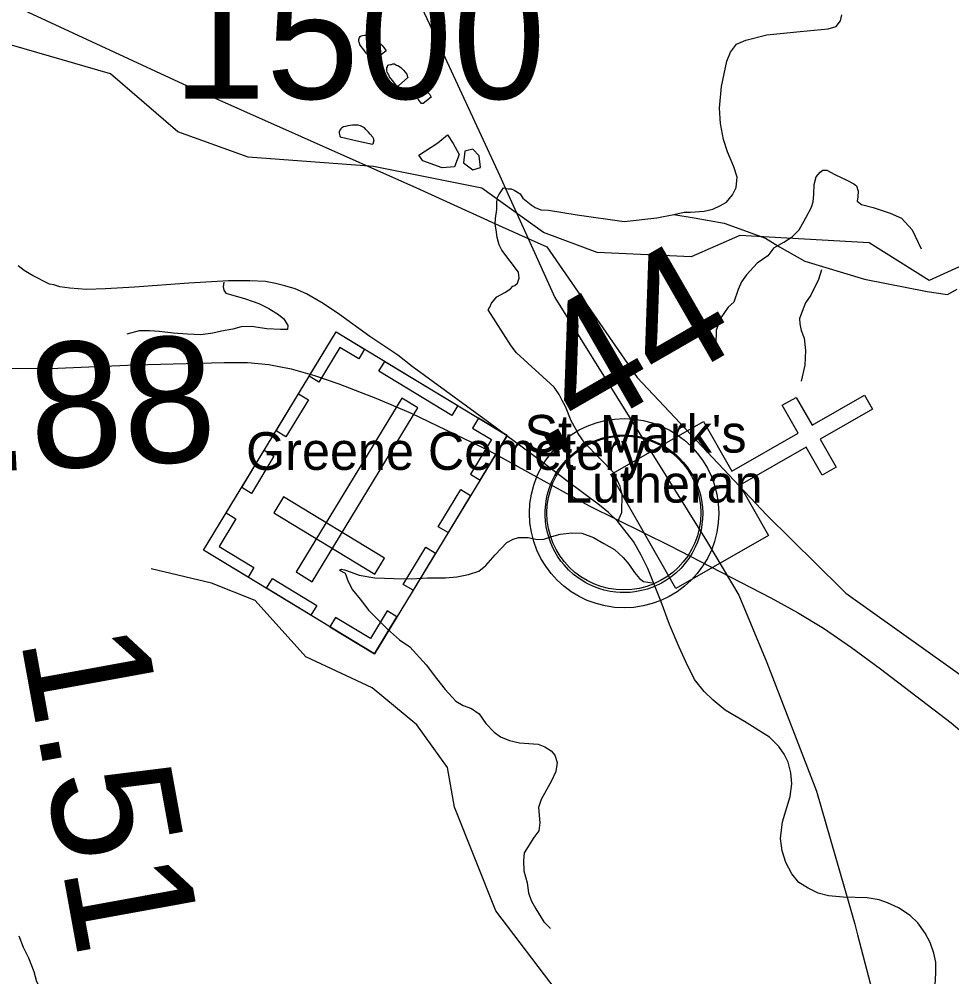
# Model space of a CAD drawing. Extents: x 1159738 to 1321356, y 736314 to 882035.
# Drawn here: x 1216035 to 1219753, y 865638 to 869455 of the extents above; entities that cross this region are included whole.
import ezdxf

# ---------------------------------------------------------------- set-up
doc = ezdxf.new("R2010")
doc.units = 0
for name, color, linetype in [('Exist Civil Demographics Community CELL', 7, 'Continuous'), ('Exist Cultural Cemetery CELL', 7, 'Continuous'), ('Exist Cultural Cemetery Label', 7, 'Continuous'), ('Exist Cultural Church CELL', 7, 'Continuous'), ('Exist Cultural Church Label', 7, 'Continuous'), ('Exist Hydrographic Creek Single Shore', 7, 'Continuous'), ('Exist Hydrographic Misc Water Feature', 7, 'Continuous'), ('Exist Road Non-System Type 51', 7, 'Continuous'), ('Exist Road Primary US Attributed', 7, 'Continuous'), ('Exist Road Primary US Mileage Hundredths English Label', 7, 'Continuous'), ('Exist Road Secondary Mileage Hundredths English Label', 7, 'Continuous'), ('Exist Road Secondary Type 20 Attributed', 7, 'Continuous'), ('Exist Road Secondary Type 41 Attributed', 7, 'Continuous'), ('Exist Road Secondary Type 51 Attributed', 7, 'Continuous'), ('Exist Road Secondary Type 51 Number Label', 7, 'Continuous'), ('Exist Utilities Electrical Transmission Line', 7, 'Continuous'), ('Exist Utilities Telephone Line', 7, 'Continuous')]:
    doc.layers.add(name, color=color, linetype=linetype)

msp = doc.modelspace()

# ---------------------------------------------------------------- linework, layer by layer
at = {"layer": 'Exist Civil Demographics Community CELL'}
msp.add_lwpolyline([(1218136.4, 867535.7), (1218140.4, 867558), (1218147.5, 867584.3), (1218159.2, 867613.1), (1218170.9, 867636.1), (1218184.2, 867659), (1218199.3, 867679.5), (1218215.1, 867697), (1218233.5, 867715.4), (1218255.6, 867733.7), (1218277.3, 867748.4), (1218296.8, 867759.8), (1218317.1, 867769.6), (1218338.9, 867778.8), (1218361.4, 867786.1), (1218378.7, 867790.7), (1218398.2, 867793.6), (1218414.6, 867796.6), (1218440.1, 867797.6), (1218457.8, 867797.2), (1218480.5, 867796.1), (1218500.1, 867793.2), (1218519.7, 867789.3), (1218539.8, 867783.6), (1218560.4, 867775.9), (1218587, 867764.2), (1218612.1, 867750.2), (1218632.3, 867736), (1218653, 867720), (1218666.3, 867707.4), (1218682.7, 867689.9), (1218698.2, 867671.1), (1218710.5, 867652.8), (1218723, 867632.7), (1218732.8, 867612.1), (1218741, 867592), (1218747.2, 867572), (1218752.3, 867553.6), (1218756.7, 867529.4), (1218759.2, 867510.6), (1218760.3, 867486.6), (1218759.5, 867463.5), (1218757.2, 867440.7), (1218753.5, 867418.8), (1218746.9, 867394.2), (1218739.4, 867370.8), (1218730.2, 867350.5), (1218717.6, 867326.5), (1218704.4, 867305.2), (1218690.7, 867286.5), (1218673.8, 867267.5), (1218652.6, 867247.6), (1218632.5, 867231.2), (1218612.5, 867217.4), (1218595.2, 867207.4), (1218567.9, 867194.4), (1218539.4, 867183.6), (1218515.6, 867177.7), (1218489.2, 867172.5), (1218471.4, 867170.6), (1218453.5, 867169.6), (1218431.1, 867169.6), (1218414, 867171.3), (1218391.5, 867174.2), (1218367.8, 867179.4), (1218349.4, 867184.6), (1218328.8, 867192.1), (1218310.4, 867200.1), (1218294.7, 867209), (1218267.5, 867225.3), (1218245.2, 867242.4), (1218225.5, 867260.4), (1218207.7, 867279.8), (1218195, 867295.6), (1218183.1, 867312.3), (1218166.7, 867340.7), (1218159.8, 867354.9), (1218152.9, 867371), (1218142.6, 867403.8), (1218136.4, 867431.9), (1218133.7, 867452.6), (1218132.4, 867477.9), (1218132.1, 867496.6), (1218134.3, 867522.5)], close=True, dxfattribs=at)
for centre, radius in [((1218446.9, 867486), 377.3), ((1218445.8, 867487.1), 306.8)]:
    msp.add_circle(centre, radius, dxfattribs=at)
at = {"layer": 'Exist Cultural Cemetery CELL'}
for points in [[(1217451.3, 866925.3), (1216770.6, 867338.6), (1217299.2, 868209.2), (1217979.9, 867795.9)], [(1217412.5, 868140.4), (1217388.7, 868101.2), (1217313.4, 868146.8), (1217229.5, 868008.7), (1217191.5, 868031.8), (1217299.2, 868209.2)], [(1217759.6, 867875.9), (1217469.5, 868052.1), (1217493.2, 868091.1), (1217783.3, 867914.9)], [(1217188.1, 867938.5), (1217098.2, 867790.4), (1217059.2, 867814.1), (1217149.1, 867962.2)], [(1217139.4, 867251.8), (1217203.2, 867213.1), (1217624.2, 867906.4), (1217560.4, 867945.2)], [(1217866.7, 867864.4), (1217842.9, 867825.1), (1217918.1, 867779.5), (1217834.2, 867641.3), (1217872.3, 867618.2), (1217980, 867795.6)], [(1217051.1, 867713.2), (1216961.2, 867565.1), (1216922.3, 867588.7), (1217012.2, 867736.8)], [(1217834.8, 867556.7), (1217744.9, 867408.6), (1217706, 867432.2), (1217795.9, 867580.3)], [(1217453, 867242.7), (1217491.8, 867306.6), (1217089.2, 867551), (1217050.5, 867487.2)], [(1216860.4, 867487), (1216899.2, 867463.5), (1216832.3, 867353.4), (1216971, 867269.2), (1216947.9, 867231.2), (1216770.5, 867338.9)], [(1217695.2, 867326.9), (1217605.3, 867178.8), (1217566.4, 867202.5), (1217656.3, 867350.5)], [(1217198.1, 867079.1), (1217020.9, 867186.7), (1217044.5, 867225.7), (1217221.7, 867118.1)], [(1217541.2, 867073.4), (1217502.4, 867097), (1217435.6, 866986.9), (1217296.9, 867071.1), (1217273.8, 867033.1), (1217451.3, 866925.3)]]:
    msp.add_lwpolyline(points, close=True, dxfattribs=at)
at = {"layer": 'Exist Cultural Church CELL'}
msp.add_lwpolyline([(1218763.1, 867851.3), (1218876.4, 867653.8), (1219140.9, 867804.9), (1219077.4, 867916.1), (1219132.8, 867947.8), (1219196.3, 867836.7), (1219405.2, 867956), (1219437, 867900.4), (1219228.2, 867781), (1219291.7, 867669.9), (1219236.2, 867638.2), (1219172.7, 867749.3), (1218908.2, 867598.2), (1219022.3, 867397.7), (1218652.5, 867186.5), (1218393.3, 867640.1)], close=True, dxfattribs=at)
at = {"layer": 'Exist Hydrographic Creek Single Shore'}
msp.add_lwpolyline([(1219823.2, 868486.2), (1219662.1, 868414), (1219424.1, 868563.2), (1218908.1, 868593.1), (1218714.1, 868508.5), (1218339.1, 868525.8), (1218125.1, 868605.5), (1217879.1, 868781.2), (1217448, 868868.6), (1216948.1, 868904.8), (1216668.1, 869005.7), (1216399.1, 869237.5), (1215861, 869392.7), (1215641, 869600.7), (1215396.1, 869773), (1215227, 869986.5)], dxfattribs=at)
at = {"layer": 'Exist Hydrographic Misc Water Feature'}
for p, q in [((1217498.8, 869329.5), (1217449.7, 869290.8)), ((1217678, 869144.5), (1217645.2, 869119.4))]:
    msp.add_line(p, q, dxfattribs=at)
for points in [[(1217449.7, 869290.8), (1217445.7, 869290.9), (1217434.1, 869305.3), (1217418.4, 869319.6), (1217405, 869338.1), (1217399.2, 869346.3), (1217393.3, 869354.4), (1217391.6, 869360.4), (1217389.7, 869366.5), (1217389.9, 869374.5), (1217390.1, 869378.5), (1217392.2, 869382.4), (1217394.2, 869386.4), (1217398.3, 869388.3), (1217404.4, 869390.1), (1217412.5, 869391.9), (1217418.4, 869391.7), (1217424.4, 869389.6), (1217434.3, 869387.3), (1217440.3, 869385.2), (1217448, 869378.9), (1217454, 869374.8), (1217469.7, 869362.3), (1217481.4, 869352), (1217489.1, 869341.8), (1217498.8, 869329.5)], [(1217540.9, 869188.3), (1217533.3, 869198.5), (1217523.6, 869210.8), (1217511.9, 869225.1), (1217508.2, 869233.2), (1217502.5, 869243.4), (1217500.5, 869249.4), (1217500.8, 869255.5), (1217500.9, 869261.4), (1217503.1, 869265.4), (1217505.3, 869271.4), (1217509.4, 869273.2), (1217515.3, 869275), (1217519.3, 869274.9), (1217525.3, 869276.8), (1217531.3, 869276.6), (1217539.3, 869272.4), (1217545.2, 869270.2), (1217551.1, 869266), (1217556.9, 869261.9), (1217566.7, 869251.7), (1217580.3, 869235.3), (1217582, 869229.2), (1217584, 869223.2)], [(1217584, 869223.2), (1217547.1, 869190.1), (1217540.9, 869188.3)], [(1217645.2, 869119.4), (1217639.3, 869119.5), (1217633.3, 869125.8), (1217625.6, 869135.9), (1217620, 869146.2), (1217618.1, 869150.2), (1217616.2, 869156.2), (1217614.3, 869162.3), (1217614.4, 869168.3), (1217616.7, 869174.3), (1217618.9, 869178.2), (1217622.9, 869182.1), (1217629, 869183.9), (1217633, 869183.8), (1217637, 869183.7), (1217642.8, 869181.5), (1217648.8, 869177.3), (1217654.7, 869175.2), (1217658.4, 869167.1), (1217672.2, 869154.7), (1217678, 869144.5)], [(1217443.9, 868956.9), (1217448.1, 868960.8), (1217448.2, 868964.8), (1217450.4, 868968.7), (1217448.5, 868972.8), (1217448.5, 868976.8), (1217444.8, 868984.9), (1217435.1, 868997.1), (1217427.3, 869005.4), (1217417.6, 869015.7), (1217411.8, 869021.8), (1217403.9, 869026), (1217396, 869030.4), (1217386, 869032.6), (1217374, 869032.9), (1217364, 869033.1), (1217345.8, 869029.6), (1217335.9, 869027.9), (1217327.8, 869026.1), (1217321.7, 869022.4), (1217317.6, 869018.4), (1217313.3, 869012.5), (1217311.3, 869006.6), (1217311.1, 869000.5), (1217312.9, 868990.5), (1217314.8, 868986.5)], [(1217314.8, 868986.5), (1217382.3, 868970.6), (1217443.9, 868956.9)], [(1217628.9, 868913.6), (1217703.8, 868962.7), (1217742.5, 868993.7), (1217765.7, 868960.1), (1217788.9, 868916.2), (1217770.8, 868867.1), (1217721.8, 868862), (1217644.4, 868890.4), (1217628.9, 868913.6)], [(1217812.1, 868929.1), (1217807, 868882.6), (1217843.1, 868854.2), (1217874.1, 868864.6), (1217868.9, 868911), (1217843.1, 868936.9), (1217812.1, 868929.1)], [(1215967.1, 868064.6), (1216159.1, 868063.4), (1216498.1, 868077.6), (1216853.1, 868086.9), (1216945.1, 868086.3), (1217031.1, 868079.4), (1217119.1, 868062), (1217213.1, 868034.5), (1217309.1, 868001.3), (1217464.1, 867942), (1217598.1, 867885.2), (1217908.1, 867735.5), (1218307.1, 867515.4), (1218630.2, 867356), (1219031.1, 867148.3), (1219138.2, 867090.5), (1219241.1, 867027.5), (1219353.2, 866950.7), (1219469.1, 866866.2), (1219750.2, 866650.5), (1219810.1, 866600.4)], [(1218340.2, 863322.7), (1218584.2, 864007.3), (1218554.2, 864132.5), (1218216.6, 864638.7), (1218219.1, 865019), (1218257.2, 865159.4), (1218326.2, 865272.9), (1218273.2, 865457.8), (1217935.1, 865901.2), (1217771.1, 866314.8), (1217742.1, 866472.9), (1217621.1, 866642.8), (1217442.1, 866790.7), (1217178.1, 866914.3), (1216976.1, 867138.2), (1216802.1, 867207.3), (1216562.1, 867264.7)]]:
    msp.add_lwpolyline(points, dxfattribs=at)
at = {"layer": 'Exist Road Non-System Type 51'}
for points in [[(1219044.2, 868544.4), (1219083.8, 868566.8), (1219116.5, 868587.4), (1219144, 868615), (1219171.5, 868663.2), (1219193.9, 868706.3), (1219200.8, 868727), (1219202.5, 868756.2), (1219204.3, 868795.9), (1219212.9, 868826.9), (1219228.4, 868845.8), (1219238.7, 868852.7), (1219254.2, 868852.7), (1219286.9, 868835.5), (1219335.1, 868813.1), (1219362.6, 868799.3), (1219372.9, 868790.7), (1219379.8, 868770), (1219378.1, 868747.6), (1219376.4, 868730.4), (1219393.6, 868716.6), (1219440.1, 868704.6), (1219507.2, 868682.2), (1219552, 868661.5), (1219595, 868615), (1219631.1, 868539.2)], [(1219044.2, 868544.4), (1219020.3, 868512.2), (1218977.3, 868482.9), (1218934.2, 868436.4), (1218915.3, 868408.9), (1218901.5, 868377.9), (1218884.3, 868327.9), (1218861.9, 868307.2), (1218832.7, 868264.2), (1218813.7, 868215.9), (1218812, 868159.1)], [(1219233.8, 868455.6), (1219221.7, 868417.7), (1219190.7, 868355.7), (1219170.1, 868324.7), (1219156.3, 868290.3), (1219146, 868262.7), (1219147.7, 868240.3), (1219152.9, 868214.5), (1219164.9, 868183.5), (1219170.1, 868135.2), (1219166.6, 868076.7), (1219152.9, 868012.9)], [(1216851, 868407.1), (1216847.9, 868388.5), (1216851, 868374.5), (1216858.7, 868363.7), (1216877.3, 868357.5), (1216937.8, 868340.4), (1216990.5, 868321.8), (1217030.8, 868301.6), (1217069.5, 868278.4), (1217089.7, 868261.3), (1217106.7, 868234.9), (1217105.2, 868217.9), (1217077.3, 868217.9), (1217023, 868221), (1216961, 868230.3), (1216920.7, 868228.7), (1216886.6, 868219.4), (1216841.7, 868211.7), (1216807.6, 868203.9), (1216759.5, 868197.7), (1216706.8, 868199.2), (1216649.5, 868203.9), (1216595.2, 868210.1), (1216554.9, 868213.2), (1216513.1, 868213.2), (1216465, 868199.2)], [(1217311.8, 867258.5), (1217320.5, 867263.7), (1217332.6, 867260.2), (1217358.4, 867251.6), (1217391.1, 867239.6), (1217453.1, 867229.2), (1217530.6, 867225.8), (1217599.4, 867224.1), (1217663.1, 867229.2), (1217735.4, 867229.2), (1217780.1, 867232.7), (1217826.6, 867241.3), (1217867.9, 867255.1), (1217895.5, 867277.5), (1217933.3, 867320.5), (1217979.8, 867368.8), (1218003.9, 867382.5), (1218026.3, 867389.4), (1218064.2, 867389.4), (1218095.2, 867382.5), (1218122.7, 867380.8), (1218158.8, 867392.9), (1218191.6, 867403.2), (1218238, 867408.4), (1218277.6, 867406.7), (1218324.1, 867389.4), (1218365.4, 867365.3), (1218408.4, 867341.2), (1218442.9, 867310.2), (1218465.2, 867282.6), (1218487.6, 867249.9), (1218508.3, 867225.8), (1218523.8, 867213.7), (1218558.2, 867208.6)], [(1217311.8, 867258.5), (1217334.2, 867246.5), (1217346.3, 867213.7), (1217363.5, 867181), (1217394.5, 867143.1), (1217428.9, 867098.3), (1217502.9, 867024.2), (1217551.1, 866981.2), (1217592.4, 866953.6), (1217657.8, 866881.3), (1217699.1, 866827.9), (1217733.6, 866783.1), (1217761.1, 866753.1), (1217776.6, 866737.6), (1217805.8, 866720.3), (1217838.5, 866708.3), (1217869.5, 866685.9), (1217895.4, 866648), (1217928.1, 866613.5), (1217953.9, 866594.6), (1217990, 866580.8), (1218029.6, 866570.5), (1218103.6, 866565.3), (1218131.2, 866555), (1218155.3, 866539.5), (1218170.8, 866522.2), (1218179.4, 866492.9), (1218174.2, 866456.8), (1218157, 866418.9), (1218115.7, 866344.8), (1218105.4, 866313.8), (1218110.5, 866251.8), (1218107.1, 866220.8), (1218086.4, 866193.2), (1218048.6, 866132.9), (1218045.1, 866102.5), (1218046.9, 866061.2), (1218060.6, 866012.9), (1218065.8, 865973.3), (1218076.1, 865942.3), (1218095.1, 865909.6), (1218126.1, 865857.9), (1218153.6, 865830.3)]]:
    msp.add_lwpolyline(points, dxfattribs=at)
at = {"layer": 'Exist Road Primary US Attributed'}
for points in [[(1218421.8, 867452.5), (1218385.1, 867489.2), (1218348.4, 867517.9), (1218218.4, 867614.5), (1218122.2, 867688.6), (1217902.4, 867852.2), (1217602.3, 868070.8), (1217544.6, 868115.7), (1217432.7, 868190.4), (1217312.6, 868277.7), (1217246.8, 868322), (1217180.6, 868361.1), (1217135.5, 868381), (1217093.7, 868392.4), (1217057.7, 868402.2), (1217016.6, 868409.5), (1216954.6, 868411.7), (1216869.1, 868412.1), (1216711.6, 868402.6), (1216494.9, 868386.6), (1216378.8, 868380.8), (1216303.2, 868377.8), (1216237.9, 868383), (1216197.9, 868389), (1216173.9, 868396.2), (1216156.4, 868399.4), (1216087.8, 868432.9), (1216055.1, 868452.8), (1216031.2, 868472)], [(1219686.9, 865606.7), (1219689.3, 865653), (1219689.7, 865696.5), (1219681.7, 865733.2), (1219666.5, 865775.4), (1219646.6, 865812.1), (1219617.9, 865853.6), (1219586.8, 865883.1), (1219540.5, 865913.4), (1219497, 865933.8), (1219463.5, 865945.7), (1219415.7, 865952.9), (1219319.9, 865956), (1219261.7, 865961.7), (1219220.2, 865972.1), (1219180.3, 865992), (1219143.7, 866014.3), (1219114.9, 866049.4), (1219091.4, 866094.5), (1219076.3, 866140), (1219069.9, 866189.4), (1219078.6, 866256.4), (1219108.6, 866356.5), (1219115.7, 866407.6), (1219111, 866451.5), (1219100.6, 866493.7), (1219085.4, 866526.4), (1219063.1, 866556.8), (1219026.4, 866593.4), (1218926.3, 866655.3), (1218849.7, 866700.7), (1218801.1, 866740.6), (1218766, 866775.7), (1218727.7, 866823.6), (1218694.2, 866890.6), (1218666.6, 866951.6), (1218627.6, 867042.5), (1218594.1, 867132.7), (1218541, 867266.3), (1218514.7, 867318.9), (1218483.6, 867373.2), (1218421.8, 867452.5)]]:
    msp.add_lwpolyline(points, dxfattribs=at)
at = {"layer": 'Exist Road Secondary Type 20 Attributed'}
msp.add_lwpolyline([(1216034.4, 865801.4), (1216051.1, 865755.9), (1216071.9, 865714), (1216094.4, 865660.1), (1216104.8, 865619.7), (1216124, 865581.6), (1216137.6, 865521.5), (1216135.3, 865496), (1216139.5, 865465.7), (1216138.2, 865426.3), (1216135.3, 865385.4), (1216123.7, 865368.8), (1216121.5, 865343.2), (1216118.3, 865332.7), (1216097.1, 865303.5), (1216072.1, 865274.6), (1216055.1, 865251.1), (1216044.6, 865238.1), (1216037.9, 865224.4), (1216031.3, 865204)], dxfattribs=at)
at = {"layer": 'Exist Road Secondary Type 41 Attributed'}
msp.add_lwpolyline([(1218644.7, 868676.9), (1218725.8, 868663.5), (1218846, 868642.7), (1219010.2, 868582.5), (1219065.7, 868547.8), (1219166.9, 868490.2), (1219405.1, 868418.5), (1219654.8, 868369.9), (1219735.7, 868358.3), (1219775, 868379.2)], dxfattribs=at)
at = {"layer": 'Exist Road Secondary Type 51 Attributed'}
for points in [[(1218644.7, 868676.9), (1218685.6, 868686.2), (1218711.5, 868686.2), (1218765.4, 868689.9), (1218800.6, 868697.4), (1218830.3, 868712.2), (1218854.5, 868725.2), (1218878.6, 868755), (1218893.4, 868784.7), (1218897.2, 868825.5), (1218884.2, 868866.4), (1218858.2, 868925.9), (1218843.3, 868976), (1218830.3, 869039.2), (1218826.6, 869100.5), (1218835.3, 869186.2), (1218855.8, 869288.4), (1218870.6, 869323.7), (1218894.7, 869355.3), (1218931.9, 869372), (1219015.4, 869392.4), (1219149, 869405.4), (1219260.4, 869416.6), (1219291.9, 869425.8), (1219308.7, 869448.1), (1219314.2, 869472.3)], [(1218421.8, 867452.5), (1218437.7, 867489.2), (1218439.3, 867561), (1218431.3, 867592.1), (1218407.4, 867645.6), (1218290.5, 867765.2), (1218275.3, 867785.9), (1218264.1, 867804.3), (1218252.3, 867823.8), (1218236.3, 867854.2), (1218213.2, 867911.6), (1218199.6, 867935.5), (1218188.4, 867959.5), (1218168.3, 867989.1), (1218017.8, 868125.4), (1217996.9, 868153.5), (1217905, 868297.3), (1217911.4, 868307.7), (1217918.4, 868323.9), (1217939.2, 868348.5), (1217970.6, 868366.3), (1217994.3, 868380), (1218002.9, 868390.4), (1218011, 868393.7), (1218022.3, 868403.2), (1218028.7, 868422.7), (1218025.8, 868447.4), (1217959.9, 868535.1), (1217949.3, 868555.9), (1217941.2, 868585.3), (1217936.3, 868615.8), (1217933.2, 868638.5), (1217934.7, 868661.1), (1217939.5, 868696.3), (1217939, 868720.9), (1217941.2, 868742.1), (1217947.3, 868755.2), (1217966.1, 868782.5), (1217973.2, 868781.6), (1217984.2, 868778.7), (1217997.1, 868778.7), (1218008, 868773.5), (1218032.8, 868759), (1218042.6, 868742.2), (1218076.7, 868715.4), (1218091.7, 868704.4), (1218115, 868695.8), (1218145.7, 868693.4), (1218260.1, 868675.6), (1218446.8, 868648.8), (1218577.3, 868663.2), (1218644.7, 868676.9)]]:
    msp.add_lwpolyline(points, dxfattribs=at)
at = {"layer": 'Exist Utilities Electrical Transmission Line'}
msp.add_line((1217984.9, 868756.5), (1218064.1, 868581.3), dxfattribs=at)
for points in [[(1217074.7, 870746.2), (1217145.3, 870458.5), (1217259.1, 870232.4), (1217473.6, 869857.7), (1217681.4, 869412), (1217951.2, 868831.3), (1217984.9, 868756.5)], [(1218064.1, 868581.3), (1218170.7, 868346.1), (1218466.5, 867869.9), (1218775.6, 867375.5), (1218904.3, 867159.8)], [(1218904.3, 867159.8), (1219015.7, 866890.8), (1219213.3, 866378.6), (1219345.3, 865922)], [(1219345.3, 865922), (1219366.8, 865848), (1219377.6, 865806.1)], [(1219377.6, 865806.1), (1219471.2, 865445.3), (1219476.3, 865425.7)]]:
    msp.add_lwpolyline(points, dxfattribs=at)
at = {"layer": 'Exist Utilities Telephone Line'}
for p, q in [((1217648.5, 868769.7), (1217949.1, 868633.4)), ((1217949.1, 868633.4), (1218064.1, 868581.3))]:
    msp.add_line(p, q, dxfattribs=at)
for points in [[(1215217.1, 870537.8), (1215489.5, 870169.9), (1215809.6, 869749.1), (1215979.3, 869525.8), (1216687.5, 869198), (1217630.6, 868777.9), (1217648.5, 868769.7)], [(1218064.1, 868581.3), (1218138.5, 868547.8), (1218498.7, 868027), (1219014, 867480), (1219312.7, 867184.8)], [(1219312.7, 867184.8), (1219330.3, 867167.5), (1219959.7, 866719.8), (1220313.3, 866129.2), (1220339.2, 865699.3)]]:
    msp.add_lwpolyline(points, dxfattribs=at)

# ---------------------------------------------------------------- texts
at = {"layer": 'Exist Cultural Cemetery Label'}
msp.add_text('Greene Cemetery', height=150, dxfattribs=at).set_placement((1216939.9, 867658.9))
at = {"layer": 'Exist Cultural Church Label'}
for s, p in [("St. Mark's", (1218049.6, 867727.7)), ('Lutheran', (1218207.2, 867528.5))]:
    msp.add_text(s, height=150, dxfattribs=at).set_placement(p)
at = {"layer": 'Exist Road Primary US Mileage Hundredths English Label'}
msp.add_text('.88', height=500, rotation=2.8888, dxfattribs=at).set_placement((1215900.6, 867650.9))
at = {"layer": 'Exist Road Secondary Mileage Hundredths English Label'}
for s, rotation, p in [('.44', 29.9637, (1218114.5, 867694.4)), ('1.51', 280.3178, (1216039.3, 866987.4))]:
    msp.add_text(s, height=500, rotation=rotation, dxfattribs=at).set_placement(p)
at = {"layer": 'Exist Road Secondary Type 51 Number Label'}
msp.add_text('1500', height=500, dxfattribs=at).set_placement((1216647, 869137.8))

doc.saveas('drawing.dxf')
